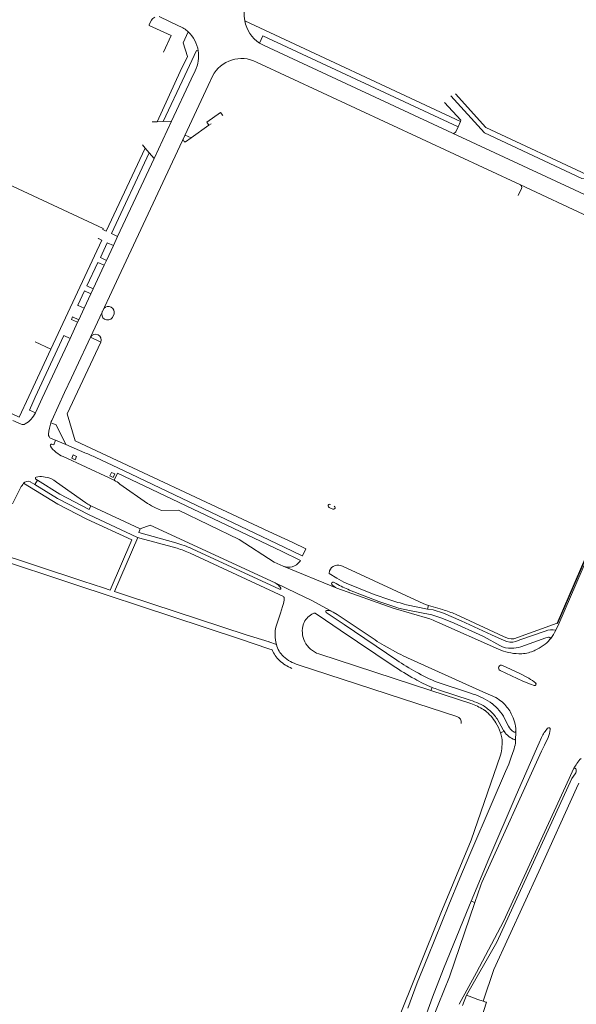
# Model space of a CAD drawing. Extents: x 145000 to 155000, y 457500 to 470000.
# Tile 420 of 548: x 152910 to 153111, y 464391 to 464747. Entities that reach past the tile are written whole.
import ezdxf

# ---------------------------------------------------------------- set-up
doc = ezdxf.new("R2010")
doc.units = 0
doc.header["$LTSCALE"] = 0.2
doc.header["$MEASUREMENT"] = 0
doc.layers.add('kant verharding', color=252, linetype='Continuous', lineweight=0)

msp = doc.modelspace()

# ---------------------------------------------------------------- linework, layer by layer
at = {"layer": 'kant verharding', "lineweight": 0}
for p, q in [((152967.54, 464745.13), (152960.37, 464748.57)), ((153069.31, 464710.54), (152991.34, 464747.05)), ((152964.73, 464741.71), (152961.93, 464735.65)), ((152995.58, 464732.08), (153091, 464687.63)), ((152967.98, 464728.63), (152959.58, 464710.51)), ((152971.93, 464725.96), (152973.33, 464728.94)), ((152969.62, 464727.21), (152961.81, 464710.59)), ((152964.85, 464710.7), (152971.93, 464725.96)), ((152978.07, 464723.67), (152979.62, 464727.01)), ((152969.59, 464705.58), (152978.07, 464723.67)), ((152959.58, 464710.51), (152957.76, 464710.47)), ((152958.52, 464697.2), (152964.85, 464710.7)), ((152959.58, 464710.51), (152961.81, 464710.59)), ((152961.81, 464710.59), (152964.85, 464710.7)), ((153068.44, 464708.61), (153069.31, 464710.54)), ((153067.66, 464706.88), (153068.44, 464708.61)), ((153066.46, 464706.34), (153141.27, 464671.49)), ((152955.23, 464700.97), (152941.18, 464670.95)), ((152943.08, 464670.03), (152956.69, 464699.3)), ((152954.25, 464702.1), (152955.23, 464700.97)), ((152955.23, 464700.97), (152956.69, 464699.3)), ((152956.69, 464699.3), (152958.52, 464697.2)), ((152945.3, 464668.96), (152958.52, 464697.2)), ((152889.06, 464695.65), (152940.11, 464671.92)), ((153091.36, 464686.33), (153090.15, 464683.83)), ((153091, 464687.63), (153115.78, 464676.1)), ((152940.11, 464671.92), (152939.94, 464671.57)), ((152939.94, 464671.57), (152941.18, 464670.95)), ((152921.17, 464628.18), (152939.65, 464667.68)), ((152938.32, 464668.13), (152938.35, 464668.21)), ((152943.08, 464670.03), (152945.3, 464668.96)), ((152943.76, 464665.67), (152945.3, 464668.96)), ((152941.27, 464660.34), (152943.76, 464665.67)), ((152941.55, 464666.74), (152943.76, 464665.67)), ((152940.46, 464658.59), (152941.27, 464660.34)), ((152936.45, 464649.99), (152940.46, 464658.59)), ((152935.62, 464648.22), (152936.45, 464649.99)), ((152933.21, 464643.04), (152935.62, 464648.22)), ((152931.04, 464644.05), (152933.21, 464643.04)), ((152931.26, 464638.84), (152933.21, 464643.04)), ((152928.6, 464638.98), (152930.84, 464637.95)), ((152930.84, 464637.95), (152931.26, 464638.84)), ((152944.02, 464640.96), (152943.4, 464639.62)), ((152928.11, 464632.09), (152930.84, 464637.95)), ((152925.8, 464633.15), (152915.5, 464610.89)), ((152918.04, 464610.48), (152928.11, 464632.09)), ((152928.11, 464632.09), (152925.8, 464633.15)), ((152913.17, 464611.09), (152921.17, 464628.18)), ((152915.49, 464630.84), (152921.17, 464628.18)), ((152918.04, 464610.48), (152915.56, 464605.16)), ((152926.1, 464612.49), (152921.49, 464602.35)), ((152910.42, 464601.03), (152907.36, 464602.44)), ((152921.24, 464595.91), (152922.83, 464595.28)), ((152922.18, 464593.59), (152921.48, 464593.79)), ((152922.18, 464593.59), (152922.83, 464595.28)), ((152922.83, 464595.28), (152926.53, 464593.69)), ((152926.53, 464593.69), (152933.5, 464590.73)), ((152925.62, 464589.35), (152942.3, 464581.66)), ((152944.04, 464580.8), (152945.24, 464583.35)), ((152923.67, 464572.17), (152911.26, 464579.69)), ((152923.67, 464572.17), (152911.26, 464579.69)), ((152913.64, 464580.27), (152915.4, 464579.26)), ((152915.4, 464579.26), (152916.31, 464580.8)), ((152916.31, 464580.8), (152915.72, 464581.16)), ((152956.17, 464572.43), (152946.15, 464579.42)), ((152910.22, 464578.07), (152907.33, 464572.28)), ((152935.57, 464571.59), (152935.01, 464570.24)), ((152935.38, 464571.67), (152935.57, 464571.59)), ((152935.57, 464571.59), (152953.48, 464563.23)), ((152961.22, 464569.82), (152959.04, 464570.86)), ((153021.81, 464570.97), (153023.17, 464570.34)), ((152953.48, 464563.23), (152952.93, 464561.86)), ((152952.93, 464561.86), (152966.34, 464558.16)), ((153008.72, 464558.26), (153000, 464562.22)), ((153005.33, 464538.7), (152971.53, 464554.4)), ((152972.26, 464555.98), (153003.87, 464541.4)), ((153005.18, 464549.68), (153001.91, 464551.17)), ((153005.18, 464549.68), (153024.6, 464541.72)), ((153011.2, 464551.44), (153011.42, 464551.81)), ((153026.6, 464549.7), (153056.12, 464536.1)), ((153021.98, 464547.98), (153021.82, 464547.04)), ((153021.82, 464547.04), (153024.58, 464545.36)), ((153004.29, 464541.72), (153003.81, 464542.48)), ((153024.35, 464543.39), (153023.43, 464543.89)), ((153049.76, 464535.76), (153057.36, 464534.19)), ((153056.12, 464536.1), (153057.74, 464535.46)), ((153057.74, 464535.46), (153057.36, 464534.19)), ((153057.74, 464535.46), (153062.81, 464534.01)), ((153016.31, 464532.69), (153015.52, 464532.32)), ((153020.47, 464530.16), (153016.76, 464532.64)), ((153020.75, 464532.89), (153021.89, 464532.17)), ((153021.89, 464532.17), (153027.29, 464528.57)), ((153067.57, 464532.32), (153084.84, 464524.29)), ((153025.87, 464526.58), (153020.47, 464530.16)), ((153027.29, 464528.57), (153046.34, 464515.64)), ((153060.75, 464529.58), (153083.09, 464519.63)), ((153088.62, 464523.4), (153104.3, 464529.06)), ((153104.3, 464529.06), (153104.45, 464528.97)), ((153044.93, 464513.63), (153025.87, 464526.58)), ((153099.96, 464526.22), (153090.84, 464523.02)), ((153002.77, 464521.4), (153000, 464522.31)), ((153083.6, 464520.95), (153077.89, 464524.09)), ((153089.31, 464522.42), (153090.84, 464523.02)), ((153101.97, 464523.56), (153101.71, 464523.85)), ((153101.72, 464523.23), (153101.97, 464523.56)), ((153000, 464519.8), (153001.19, 464519.4)), ((153058.59, 464504.73), (153018.07, 464517.96)), ((153041.76, 464521.01), (153046.96, 464518.12)), ((153053.59, 464500), (153010.62, 464514.04)), ((153060.91, 464507.75), (153073, 464503.74)), ((153058.59, 464504.73), (153059.04, 464505.86)), ((153073.09, 464500), (153058.59, 464504.73)), ((153072.84, 464501.21), (153061.43, 464504.96)), ((153068.07, 464495.27), (153053.59, 464500)), ((153073.72, 464499.8), (153073.09, 464500)), ((153080.73, 464500), (153080.1, 464500.48)), ((153084.99, 464500), (153084.37, 464500.58)), ((153084.76, 464490.53), (153082.57, 464494.42)), ((153085.3, 464494.61), (153086.72, 464491.87)), ((153085.11, 464489.95), (153083.79, 464489.45)), ((153089.39, 464490.18), (153089.27, 464486.4)), ((153096.8, 464483.57), (153097.77, 464485.74)), ((153097.77, 464485.74), (153098.68, 464487.76)), ((153101.01, 464487.74), (153099.7, 464484.88)), ((153099.7, 464484.88), (153098.69, 464482.71)), ((153086.83, 464478.1), (153087.74, 464480.94)), ((153073.19, 464428.54), (153074.52, 464427.99)), ((153071.54, 464394.48), (153070.1, 464390.77)), ((153073.47, 464393.75), (153071.54, 464394.48)), ((153075.66, 464392.96), (153073.47, 464393.75)), ((153077.53, 464392.34), (153075.66, 464392.96)), ((153078.74, 464391.95), (153075.64, 464382.34))]:
    msp.add_line(p, q, dxfattribs=at)
at = {"layer": 'kant verharding', "lineweight": 0, "flags": 128}
for points in [[(152957.6, 464747.27), (152956.9, 464745.89), (152956.73, 464745.53)], [(152956.73, 464745.53), (152956.67, 464745.37), (152964.73, 464741.71)], [(152970.82, 464743.01), (152969.06, 464739.11), (152970.55, 464734.1), (152967.98, 464728.63)], [(153068.44, 464708.61), (152997.89, 464741.57), (152996.68, 464738.97)], [(152996.68, 464738.97), (152998.29, 464738.13), (153066.46, 464706.34)], [(152969.62, 464727.21), (152973.88, 464736.26), (152974.46, 464736.21)], [(153067.51, 464720.61), (153078.54, 464708.4), (153116.75, 464690.57)], [(153069.31, 464710.54), (153069.52, 464711.02), (153063.56, 464717.46)], [(153065.84, 464719.89), (153078.07, 464706.46), (153113.28, 464690.01), (153116.71, 464690.11), (153116.75, 464690.57)], [(152983.37, 464712.71), (152982.57, 464713.85), (152977.56, 464710.38), (152978.36, 464709.23)], [(152971.9, 464704.72), (152978.36, 464709.23), (152979.18, 464709.8)], [(152926.1, 464612.49), (152928.6, 464617.81), (152945.71, 464654.52), (152969.59, 464705.58)], [(152969.59, 464705.58), (152969.6, 464705.45), (152969.05, 464704.26), (152969, 464704.02), (152969.37, 464703.36), (152969.55, 464703.24), (152969.83, 464703.27), (152971.9, 464704.72)], [(152969.59, 464705.58), (152969.79, 464705.62), (152971.9, 464704.72)], [(152938.35, 464668.21), (152939.5, 464667.68), (152939.65, 464667.68)], [(152941.55, 464666.74), (152939.08, 464661.43), (152941.27, 464660.34)], [(152940.46, 464658.59), (152938.2, 464659.61), (152934.18, 464651.1), (152936.45, 464649.99)], [(153103.81, 464526.5), (153104.88, 464528.8), (153121.8, 464567.92), (153138.24, 464601.85), (153162.28, 464651.14), (153163.19, 464653.12)], [(153104.45, 464528.97), (153121.43, 464568.11), (153161.18, 464649.8), (153161.79, 464651), (153161.91, 464651.11), (153162.12, 464651.19), (153162.28, 464651.14)], [(152935.62, 464648.22), (152933.33, 464649.28), (152930.96, 464644.08), (152931.04, 464644.05)], [(153158.88, 464645.44), (153121.24, 464568.17), (153104.3, 464529.06)], [(152928.6, 464638.98), (152929, 464639.9), (152931.26, 464638.84)], [(152935.47, 464632.51), (152939.24, 464630.72), (152927.11, 464604.79), (152930.01, 464595.09), (153000, 464562.22)], [(152892.45, 464611.64), (152909.67, 464603.61), (152913.17, 464611.09)], [(152915.56, 464605.16), (152913.45, 464606.1), (152915.5, 464610.89)], [(152926.53, 464593.69), (152923.1, 464600.84), (152921.19, 464601.6)], [(152929.93, 464588.19), (152928.73, 464588.78), (152929.21, 464589.99), (152930.47, 464589.41), (152929.93, 464588.19)], [(152937.48, 464589.03), (152947.39, 464584.29), (153005.5, 464556.6), (153012.11, 464553.48)], [(152943.75, 464581.82), (152942.52, 464582.37), (152943.05, 464583.55), (152944.24, 464583.05), (152943.75, 464581.82)], [(152945.24, 464583.35), (153004.58, 464555.12), (153011.42, 464551.81)], [(152915.4, 464579.26), (152923.52, 464574.2), (152935.02, 464568.28), (152952.31, 464560.19), (152952.61, 464560.05)], [(152935.01, 464570.24), (152924.4, 464575.76), (152916.31, 464580.8)], [(152921.09, 464581.41), (152922.25, 464580.78), (152923.18, 464580.13), (152933.76, 464572.63)], [(152940.2, 464541.85), (152942.67, 464541), (152950.48, 464559.19), (152934.18, 464566.74), (152923.67, 464572.17)], [(153001.91, 464551.17), (152989.29, 464559.39), (152967.29, 464569.93), (152961.22, 464569.82)], [(153002.32, 464543.69), (152957.06, 464564.57), (152953.48, 464563.23)], [(152952.61, 464560.05), (152944.13, 464540.59), (152948.87, 464538.99)], [(152966.84, 464556.16), (152953.37, 464559.86), (152952.61, 464560.05)], [(153008.72, 464558.26), (153013.35, 464556.02), (153012.13, 464553.41), (153012.11, 464553.48)], [(152899.86, 464555.07), (152932.68, 464544.33), (152940.2, 464541.85)], [(152899.17, 464553.15), (152930.52, 464542.83), (152964.86, 464531.44), (152989.38, 464523.44), (153000, 464519.8)], [(153002.32, 464543.69), (153010.06, 464539.99), (153015.51, 464537.29), (153023.34, 464533.02)], [(153028.04, 464543.54), (153038.12, 464539.49), (153043.72, 464537.49), (153046.7, 464536.55)], [(152948.87, 464538.99), (152991.81, 464524.83), (153000.12, 464522.27)], [(153024.6, 464541.72), (153045.01, 464534.56), (153058.2, 464530.59)], [(153046.36, 464534.72), (153039.76, 464536.93), (153029.22, 464541.07)], [(153002.64, 464527.94), (153004.2, 464532.74), (153004.98, 464535.09)], [(153023.34, 464533.02), (153024.7, 464532.19), (153038.44, 464523.02)], [(153076.05, 464524.99), (153067.09, 464529.13), (153062.6, 464530.94), (153058.93, 464532.07), (153050.91, 464533.64)], [(153057.36, 464534.19), (153059.41, 464533.89), (153063.22, 464532.73), (153069.64, 464529.96), (153080.56, 464524.89), (153085.15, 464522.8)], [(153091.15, 464520.55), (153100.2, 464523.74), (153101.16, 464524)], [(153050.21, 464516.56), (153077.48, 464504.22), (153082.14, 464502.13)], [(153083.69, 464511.96), (153091.87, 464508.14), (153094.64, 464506.96), (153096.05, 464506.53)], [(153094.06, 464509.12), (153090.52, 464510.97), (153084.54, 464513.81)], [(153073.19, 464428.54), (153079.61, 464443.85), (153089.49, 464466.85), (153096.8, 464483.57)], [(153098.69, 464482.71), (153077.07, 464435.28), (153076.69, 464434.32), (153074.52, 464427.99)], [(153039.63, 464365.63), (153046.07, 464383.9), (153062.21, 464424.11), (153066.64, 464434.84), (153073.26, 464450.54), (153083.8, 464481.34)], [(153050.24, 464389.72), (153053.71, 464398.92), (153057.48, 464408.4), (153065.15, 464427.22), (153069.13, 464436.86), (153072.71, 464445.32), (153080.8, 464464.14), (153085.68, 464475.36), (153086.83, 464478.1)], [(153068.9, 464391.18), (153075.07, 464402.65), (153084.91, 464421.17), (153108.61, 464472.93), (153110.24, 464476.32)], [(153110.85, 464474.6), (153109.62, 464472.93), (153082.52, 464413.7), (153071.54, 464394.48)], [(153077.53, 464392.34), (153081.37, 464403.73), (153097.64, 464439.26), (153111.33, 464469.37), (153112.17, 464471.14)], [(153038.65, 464330.93), (153041.74, 464341.51), (153044.96, 464352.03), (153048.31, 464362.53), (153051.8, 464372.98), (153055.44, 464383.38), (153059.23, 464393.74), (153063.22, 464404.02), (153071.49, 464424.45), (153073.19, 464428.54)], [(153074.52, 464427.99), (153065.35, 464401.17), (153061.21, 464390.95), (153057.19, 464380.69), (153053.26, 464370.4), (153049.87, 464360.99), (153046.29, 464350.55), (153042.92, 464340.08), (153039.98, 464330.48)], [(153078.74, 464391.95), (153078.53, 464391.97), (153077.53, 464392.34)]]:
    msp.add_lwpolyline(points, dxfattribs=at)
at = {"layer": 'kant verharding', "lineweight": 0}
for centre, radius, start, end in [((153000.58, 464749.37), 9.53, 153.5549, 194.123), ((152959.8, 464745.96), 2.56, 114.011, 149.4212), ((153003.24, 464749.11), 12.08, 189.8031, 237.0815), ((152963.46, 464735.21), 10.73, 46.6771, 67.6817), ((152963.02, 464734.45), 11.58, 8.6981, 47.6259), ((152962.45, 464734.36), 12.16, 333.5327, 8.7189), ((152990.17, 464721.47), 11.92, 62.9973, 152.2801), ((153066.75, 464707.13), 0.839, 250.0642, 292.9261), ((153066.74, 464707.32), 1.02, 289.0658, 333.9821), ((153090.56, 464686.81), 0.931, 328.9094, 61.5561), ((152941.94, 464641.52), 2.16, 344.8999, 139.3126), ((152941.7, 464640.9), 2.13, 154.6521, 323.1047), ((152937.32, 464631.54), 2.09, 336.8805, 152.4298), ((152906.9, 464609.45), 9.66, 301.1893, 333.6426), ((152911.03, 464602.4), 1.5, 245.8559, 305.3968), ((152934.57, 464596.6), 14.28, 159.4729, 176.3108), ((152923.25, 464601.21), 2.1, 147.0254, 169.1068), ((152922.03, 464597.43), 1.72, 177.0853, 242.3738), ((152921.34, 464593.38), 0.432, 70.9406, 214.425), ((152929.3, 464598.56), 9.92, 213.1605, 248.2486), ((152693, 464023.4), 616.2, 66.62429, 67.02715), ((152916.08, 464581.53), 0.51, 122.2465, 225.8627), ((152917.47, 464572.22), 9.88, 68.4639, 99.6839), ((152926.88, 464568.59), 19.16, 144.5877, 150.356), ((152912.87, 464578.25), 2.17, 69.3598, 138.1218), ((152980.3, 464657.19), 84.56, 243.29, 244.6077), ((152937.61, 464568.72), 13.69, 51.4004, 61.987), ((152950.32, 464598.76), 30.94, 237.632, 241.119), ((152964.46, 464584.09), 14.31, 234.591, 247.7183), ((153022.06, 464571.51), 0.599, 64.9109, 245.038), ((153023.43, 464570.88), 0.599, 244.6559, 65.6803), ((152954.58, 464517.1), 42.71, 65.5477, 74.0223), ((152953.35, 464513.12), 45.11, 66.2303, 72.5907), ((153007.07, 464554.39), 5.08, 248.2226, 324.3995), ((153024.74, 464547.11), 2.89, 105.8611, 162.5749), ((153025.06, 464546.78), 3.31, 62.158, 109.554), ((152997.51, 464536.27), 8.84, 44.5829, 57.044), ((153023.26, 464543.39), 0.53, 70.5962, 214.003), ((153027.48, 464547.28), 6.27, 221.8623, 242.5884), ((153043.17, 464576.65), 38.21, 240.5, 248.5934), ((153039.79, 464570.17), 29.11, 238.4822, 246.1863), ((153004.03, 464541.62), 0.277, 232.9913, 21.0063), ((152997.41, 464538.02), 8.12, 338.8159, 2.3278), ((153004.46, 464537.96), 1.14, 20.1466, 40.1361), ((153041.9, 464511.75), 25.26, 71.8761, 79.0589), ((153019.31, 464526.09), 7.29, 121.3052, 158.0332), ((153016.51, 464532.41), 0.338, 42.9787, 125.7276), ((153021.1, 464533.26), 0.511, 148.7892, 227.2202), ((153021.04, 464533.04), 0.618, 88.4209, 127.5743), ((153021.13, 464529.48), 4.17, 58.0138, 90.9923), ((153058, 464573.58), 40.57, 253.3201, 259.9222), ((153045.21, 464477.15), 59.52, 67.9386, 72.8025), ((153020.36, 464526.17), 8.25, 161.2448, 207.3185), ((153048.89, 464503.45), 28.69, 65.5799, 71.0578), ((153015.21, 464524.93), 12.93, 166.547, 195.8527), ((153065.47, 464501.29), 25.96, 61.4293, 65.9421), ((153102.34, 464520.29), 6.38, 76.6191, 111.8186), ((153087.19, 464534.89), 18.62, 322.5195, 333.2214), ((153010.29, 464522.85), 7.65, 190.9491, 229.7971), ((153021.03, 464526.42), 8.97, 206.7899, 250.7161), ((153057.21, 464550.22), 33.04, 235.3885, 242.1219), ((153088.06, 464529.51), 6.14, 238.3459, 275.2693), ((153087.71, 464527.92), 5.72, 243.4077, 286.2084), ((153090.25, 464533.12), 15.14, 293.7055, 319.2258), ((153101.33, 464523.53), 0.496, 40.1691, 110.6902), ((153011.48, 464523.75), 11.17, 202.9269, 227.3275), ((153074.54, 464571.46), 60.05, 242.66, 246.1004), ((153091.41, 464539.63), 21.66, 247.4192, 267.3357), ((153087.35, 464527.8), 7.81, 241.2555, 273.0743), ((153087.6, 464531.64), 11.65, 270.8476, 287.7636), ((153090.88, 464529.38), 11.4, 267.5814, 291.2263), ((153090.32, 464533.33), 15.31, 287.8484, 293.1597), ((153013.95, 464526.45), 14.83, 227.3854, 247.6907), ((153014.3, 464526.77), 13.25, 227.4605, 253.858), ((153097.37, 464592.4), 92.17, 236.3815, 241.3935), ((153095.9, 464589.66), 91.53, 236.165, 241.9118), ((153078.34, 464553.39), 48.85, 239.0821, 249.0924), ((153084.13, 464512.88), 1.02, 66.2155, 244.8501), ((153077.15, 464550.81), 48.46, 239.839, 248.0566), ((153087.02, 464496.36), 14.58, 49.2595, 61.0847), ((153096.16, 464507.04), 0.52, 258.1116, 45.1624), ((153075.78, 464546.83), 44.26, 247.7824, 251.0845), ((153064.65, 464476.2), 28.78, 57.5315, 73.1314), ((153058.84, 464460.59), 42.97, 66.5167, 70.9805), ((153065.58, 464478.77), 22.54, 55.9429, 68.8425), ((153128.72, 464617.92), 129.18, 245.8936, 246.1984), ((153069.91, 464486.19), 17.55, 28.6816, 51.8998), ((153072.15, 464485.4), 19.48, 51.1638, 59.1631), ((153075.29, 464490.02), 13.92, 26.9217, 45.8152), ((153071.43, 464488.6), 12.25, 46.1702, 65.1013), ((153068.99, 464485.36), 15.21, 30.1753, 52.678), ((153071.25, 464487.18), 13.44, 32.6125, 49.8264), ((153075.52, 464489.68), 13.87, 2.0521, 28.5876), ((153067.41, 464493.17), 2.2, 350.0028, 72.5211), ((153068.89, 464484.65), 15.66, 17.8335, 32.2091), ((153070.95, 464484.99), 13.6, 11.0749, 19.1466), ((153128.91, 464516.28), 51.1, 210.2505, 211.0076), ((153091.46, 464494.08), 7.58, 213.0205, 250.57), ((153091.65, 464494.3), 5.5, 206.2431, 235.1588), ((153088.87, 464490.16), 0.514, 225.8441, 2.0687), ((153112.04, 464481.37), 14.81, 139.0703, 154.4554), ((153101.24, 464490.72), 0.527, 346.7776, 137.9352), ((153092.15, 464491.6), 9.66, 336.4674, 354.079), ((153068.39, 464485.69), 16.01, 344.2476, 6.85), ((153073.96, 464487.75), 15.37, 333.6999, 354.9401), ((153088.75, 464486.45), 0.526, 354.1873, 68.1132), ((153125.17, 464468.54), 16.84, 136.5185, 152.4774), ((153110.69, 464476.08), 0.516, 2.0436, 151.8378), ((153108.35, 464475.99), 2.86, 330.8539, 2.1372)]:
    msp.add_arc(centre, radius, start, end, dxfattribs=at)

doc.saveas('drawing.dxf')
